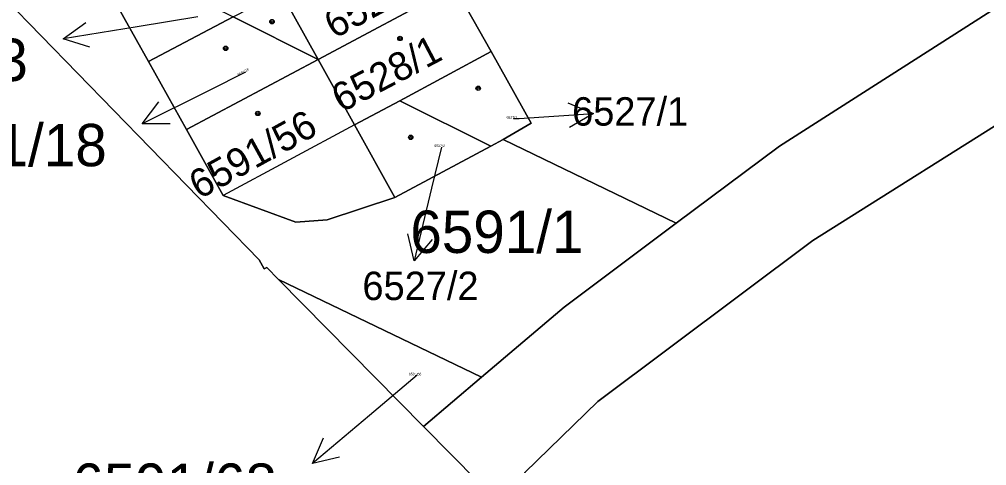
# Model space of a CAD drawing. Extents: x -596233 to -595156, y -1161235 to -1159375.
# Drawn here: x -595661.01 to -595622.18, y -1159527.17 to -1159509.26 of the extents above; entities that cross this region are included whole.
import ezdxf

# ---------------------------------------------------------------- set-up
doc = ezdxf.new("R2010")
doc.units = 0
for name, color, linetype in [('KN_CAR_KR', 7, 'Continuous'), ('KN_KULTURY', 7, 'Continuous'), ('KN_PARC_CIS_POM', 7, 'Continuous'), ('KN_PARC_CIS_POZ', 7, 'Continuous'), ('KN_PARC_CIS_STAV', 7, 'Continuous'), ('KN_PARC_PLOCHA', 7, 'Continuous'), ('PARC_C_SIPKA', 7, 'Continuous'), ('parcely_l', 7, 'Continuous')]:
    doc.layers.add(name, color=color, linetype=linetype)

msp = doc.modelspace()

# ---------------------------------------------------------------- linework, layer by layer
at = {"layer": 'KN_CAR_KR'}
msp.add_lwpolyline([(-595647.56, -1159513.49), (-595652.83, -1159516.32)], dxfattribs=at)
at = {"layer": 'KN_KULTURY'}
for centre, radius in [((-595650.87, -1159509.35), 0.09), ((-595650.87, -1159509.35), 0.0398), ((-595645.73, -1159510.02), 0.09), ((-595652.73, -1159510.42), 0.09), ((-595645.73, -1159510.02), 0.0398), ((-595652.73, -1159510.42), 0.0398), ((-595642.59, -1159512.02), 0.09), ((-595642.59, -1159512.02), 0.0398), ((-595651.44, -1159513.03), 0.09), ((-595651.44, -1159513.03), 0.0398), ((-595645.3, -1159513.99), 0.09), ((-595645.3, -1159513.99), 0.0398)]:
    msp.add_circle(centre, radius, dxfattribs=at)
at = {"layer": 'KN_PARC_PLOCHA'}
for points in [[(-595673.68, -1159527.8), (-595696.38, -1159505.19), (-595698.51, -1159503.07), (-595701.4, -1159505.18), (-595709.17, -1159497.41), (-595682.91, -1159481.82), (-595682.39, -1159481.52), (-595677.8, -1159485.25), (-595673.64, -1159485.89), (-595663.51, -1159487.22), (-595676.27, -1159493.37), (-595668.91, -1159500.92), (-595651.38, -1159518.91), (-595651.18, -1159519.27), (-595651.08, -1159519.22), (-595650.61, -1159519.7), (-595644.79, -1159525.59), (-595639.31, -1159531.13)], [(-595621.68, -1159508.71), (-595630.5, -1159514.34), (-595634.64, -1159517.43), (-595641.59, -1159514.08), (-595640.47, -1159513.42), (-595642.07, -1159510.55), (-595643.54, -1159507.93), (-595645.01, -1159505.28), (-595646.6, -1159502.44), (-595648.11, -1159499.74), (-595649.57, -1159497.12), (-595651.02, -1159494.51), (-595652.58, -1159491.72), (-595654.04, -1159489.1), (-595655.61, -1159486.29), (-595661, -1159489.23), (-595666.34, -1159492.14)], [(-595639.31, -1159531.13), (-595644.79, -1159525.59), (-595642.46, -1159523.61), (-595639.14, -1159520.8), (-595634.64, -1159517.43), (-595630.5, -1159514.34), (-595621.68, -1159508.71), (-595612.54, -1159503.77), (-595601.42, -1159498.95), (-595596.67, -1159497.24), (-595593.87, -1159496.24), (-595584.2, -1159493.46), (-595574.5, -1159491.26), (-595568.33, -1159490.07), (-595564.48, -1159489.81), (-595542.69, -1159488.67)], [(-595552.95, -1159492.9), (-595556.06, -1159493.17), (-595563.14, -1159493.59), (-595573.16, -1159495.05), (-595575.62, -1159495.61), (-595578.45, -1159496.25), (-595582.85, -1159497.24), (-595592.53, -1159500.02), (-595600.08, -1159502.72), (-595611.19, -1159507.55), (-595620.31, -1159512.57), (-595629.16, -1159518.13), (-595637.79, -1159524.59), (-595640.72, -1159527.44)]]:
    msp.add_lwpolyline(points, dxfattribs=at)
for points in [[(-595606.43, -1159564.25), (-595639.31, -1159531.13), (-595640.72, -1159527.44), (-595637.79, -1159524.59), (-595629.16, -1159518.13), (-595620.31, -1159512.57), (-595611.19, -1159507.55), (-595600.08, -1159502.72), (-595592.53, -1159500.02), (-595582.85, -1159497.24), (-595578.45, -1159496.25), (-595579.18, -1159502.45), (-595580.94, -1159503.3), (-595591.11, -1159501.44), (-595593.89, -1159503.05)], [(-595658.53, -1159506.11), (-595657.32, -1159508.28), (-595655.83, -1159510.94), (-595654.3, -1159513.68), (-595652.83, -1159516.32), (-595649.91, -1159517.4), (-595648.66, -1159517.3), (-595645.94, -1159516.41), (-595642.09, -1159514.34), (-595641.59, -1159514.08), (-595634.64, -1159517.43), (-595639.14, -1159520.8), (-595642.46, -1159523.61), (-595650.61, -1159519.7), (-595651.08, -1159519.22), (-595651.18, -1159519.27), (-595651.38, -1159518.91), (-595668.91, -1159500.92)], [(-595643.54, -1159507.93), (-595649.02, -1159510.86), (-595650.51, -1159508.16), (-595645.01, -1159505.28)], [(-595652.43, -1159509.16), (-595655.83, -1159510.94), (-595657.32, -1159508.28), (-595655.83, -1159507.47)], [(-595642.07, -1159510.55), (-595645.74, -1159512.52), (-595647.56, -1159513.49), (-595649.02, -1159510.86), (-595643.54, -1159507.93)], [(-595649.02, -1159510.86), (-595652.43, -1159509.16), (-595650.51, -1159508.16)], [(-595649.02, -1159510.86), (-595654.3, -1159513.68), (-595655.83, -1159510.94), (-595652.43, -1159509.16)], [(-595641.59, -1159514.08), (-595642.09, -1159514.34), (-595645.74, -1159512.52), (-595642.07, -1159510.55), (-595640.47, -1159513.42)], [(-595647.56, -1159513.49), (-595645.94, -1159516.41), (-595648.66, -1159517.3), (-595649.91, -1159517.4), (-595652.83, -1159516.32), (-595654.3, -1159513.68), (-595649.02, -1159510.86)], [(-595642.09, -1159514.34), (-595645.94, -1159516.41), (-595647.56, -1159513.49), (-595645.74, -1159512.52)], [(-595642.46, -1159523.61), (-595644.79, -1159525.59), (-595650.61, -1159519.7)]]:
    msp.add_lwpolyline(points, close=True, dxfattribs=at)
at = {"layer": 'PARC_C_SIPKA'}
for points in [[(-595653.85, -1159509.15), (-595656.29, -1159509.55), (-595659.2509, -1159510.0325)], [(-595658.1835, -1159510.3652), (-595659.2509, -1159510.0325), (-595658.3444, -1159509.3782)], [(-595651.93, -1159511.37), (-595653.4, -1159512.11), (-595656.082, -1159513.4542)], [(-595654.964, -1159513.4531), (-595656.082, -1159513.4542), (-595655.412, -1159512.5592)], [(-595638.9869, -1159512.6005), (-595637.9564, -1159513.0342), (-595638.9216, -1159513.5984)], [(-595641.17, -1159513.24), (-595640.95, -1159513.23), (-595637.9564, -1159513.0342)], [(-595644.07, -1159514.38), (-595644.46, -1159516.03), (-595645.156, -1159518.9481)], [(-595644.4377, -1159518.0914), (-595645.156, -1159518.9481), (-595645.4104, -1159517.8594)], [(-595645.04, -1159523.54), (-595646.95, -1159525.15), (-595649.2461, -1159527.0807)], [(-595648.159, -1159526.8198), (-595649.2461, -1159527.0807), (-595648.8026, -1159526.0545)]]:
    msp.add_lwpolyline(points, dxfattribs=at)
at = {"layer": 'parcely_l'}
for points in [[(-595639.31, -1159531.13), (-595640.72, -1159527.44), (-595637.79, -1159524.59), (-595629.16, -1159518.13), (-595620.31, -1159512.57), (-595611.19, -1159507.55), (-595600.08, -1159502.72), (-595592.53, -1159500.02), (-595582.85, -1159497.24), (-595578.45, -1159496.25)], [(-595596.67, -1159497.24), (-595601.42, -1159498.95), (-595612.54, -1159503.77), (-595621.68, -1159508.71), (-595630.5, -1159514.34), (-595634.64, -1159517.43)], [(-595650.61, -1159519.7), (-595651.08, -1159519.22), (-595651.18, -1159519.27), (-595651.38, -1159518.91), (-595668.91, -1159500.92)], [(-595649.02, -1159510.86), (-595643.54, -1159507.93)], [(-595642.07, -1159510.55), (-595643.54, -1159507.93)], [(-595657.32, -1159508.28), (-595655.83, -1159510.94)], [(-595649.02, -1159510.86), (-595650.51, -1159508.16)], [(-595655.83, -1159510.94), (-595652.43, -1159509.16)], [(-595652.43, -1159509.16), (-595649.02, -1159510.86)], [(-595642.07, -1159510.55), (-595645.74, -1159512.52)], [(-595641.59, -1159514.08), (-595640.47, -1159513.42), (-595642.07, -1159510.55)], [(-595655.83, -1159510.94), (-595654.3, -1159513.68)], [(-595654.3, -1159513.68), (-595649.02, -1159510.86)], [(-595649.02, -1159510.86), (-595647.56, -1159513.49)], [(-595647.56, -1159513.49), (-595645.74, -1159512.52)], [(-595645.74, -1159512.52), (-595642.09, -1159514.34)], [(-595654.3, -1159513.68), (-595652.83, -1159516.32), (-595649.91, -1159517.4), (-595648.66, -1159517.3), (-595645.94, -1159516.41)], [(-595645.94, -1159516.41), (-595647.56, -1159513.49)], [(-595642.09, -1159514.34), (-595641.59, -1159514.08)], [(-595641.59, -1159514.08), (-595634.64, -1159517.43)], [(-595642.09, -1159514.34), (-595645.94, -1159516.41)], [(-595634.64, -1159517.43), (-595639.14, -1159520.8), (-595642.46, -1159523.61)], [(-595642.46, -1159523.61), (-595650.61, -1159519.7)], [(-595644.79, -1159525.59), (-595650.61, -1159519.7)], [(-595644.79, -1159525.59), (-595642.46, -1159523.61)], [(-595639.31, -1159531.13), (-595644.79, -1159525.59)]]:
    msp.add_lwpolyline(points, dxfattribs=at)

# ---------------------------------------------------------------- texts
at = {"layer": 'KN_PARC_CIS_POM'}
msp.add_text('6591/18', height=0.1, rotation=28.33375, dxfattribs=at).set_placement((-595652.2234, -1159511.5282))
for s, p in [('6527/1', (-595641.4533, -1159513.24)), ('6527/2', (-595644.3533, -1159514.38)), ('6591/68', (-595645.3733, -1159523.54))]:
    msp.add_text(s, height=0.1, dxfattribs=at).set_placement(p)
at = {"layer": 'KN_PARC_CIS_POZ'}
for s, p in [('6591/1', (-595645.3166, -1159518.63)), ('6591/68', (-595658.8916, -1159528.78))]:
    msp.add_text(s, height=1.7, dxfattribs=at).set_placement(p)
at = {"layer": 'KN_PARC_CIS_STAV'}
for s, rotation, p in [('6529', 28.36883, (-595648.369, -1159510.053)), ('6528/1', 27.72751, (-595648.0791, -1159513.0128)), ('6591/56', 28.89204, (-595653.787, -1159516.496))]:
    msp.add_text(s, height=1.14, rotation=rotation, dxfattribs=at).set_placement(p)
for s, height, p in [('6591/73', 1.7, (-595668.8916, -1159511.73)), ('6527/1', 1.14, (-595638.82, -1159513.52)), ('6591/18', 1.7, (-595665.7216, -1159515.15)), ('6527/2', 1.14, (-595647.24, -1159520.52))]:
    msp.add_text(s, height=height, dxfattribs=at).set_placement(p)

doc.saveas('drawing.dxf')
